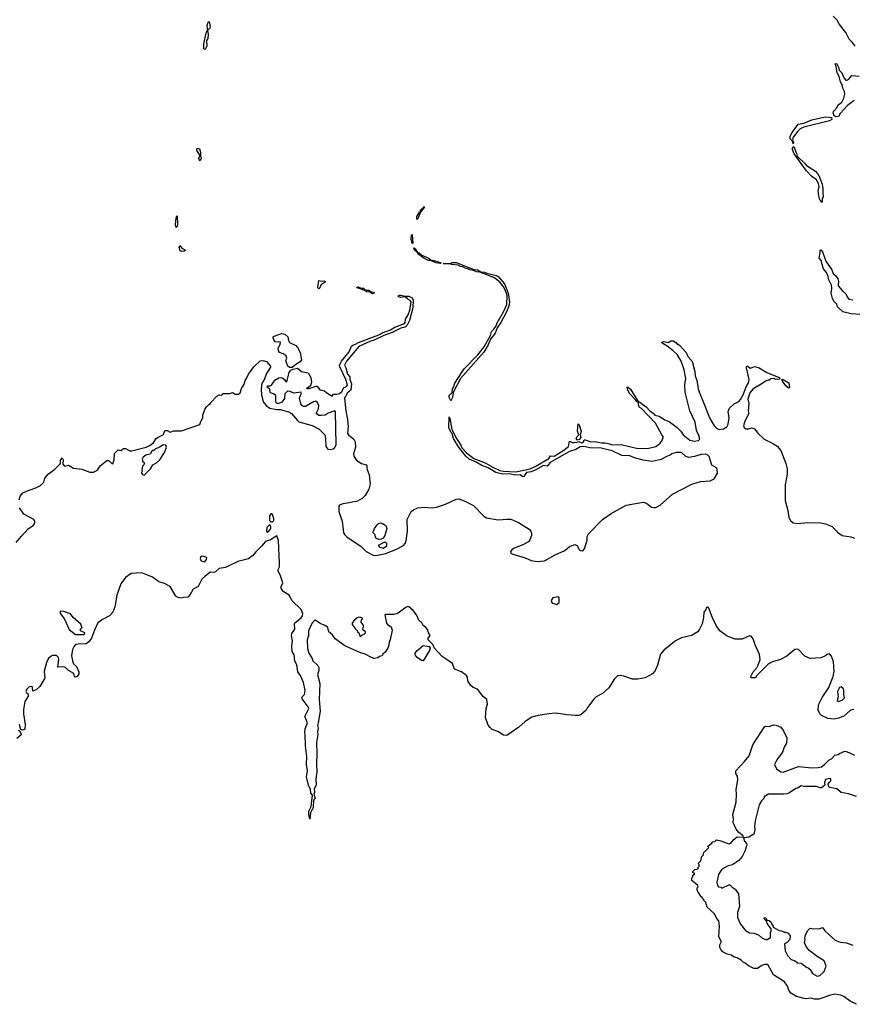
# Model space of a CAD drawing. Extents: x 2293878 to 2522763, y 823964 to 1006972.
# Tile 405 of 407: x 2450309 to 2459649, y 917867 to 928911. Entities that reach past the tile are written whole.
import ezdxf

# ---------------------------------------------------------------- set-up
doc = ezdxf.new("R2010")
doc.units = 0

msp = doc.modelspace()

# ---------------------------------------------------------------- linework, layer by layer
at = {"layer": '0CON20XD'}
for points in [[(2452425, 928797), (2452415, 928808), (2452413, 928847), (2452425, 928884), (2452435, 928892), (2452446, 928834), (2452440, 928815), (2452425, 928797)], [(2459505, 928859), (2459479, 928905), (2459435, 928950)], [(2459682, 928615), (2459649, 928659), (2459615, 928691), (2459576, 928766), (2459505, 928859)], [(2452385, 928578), (2452376, 928586), (2452374, 928636), (2452399, 928765), (2452415, 928792), (2452425, 928745), (2452418, 928702), (2452404, 928676), (2452407, 928615), (2452395, 928584), (2452385, 928578)], [(2459671, 928005), (2459595, 927947), (2459515, 927858), (2459495, 927825), (2459468, 927822), (2459444, 927834), (2459435, 927865), (2459439, 927881), (2459475, 927922), (2459486, 927954), (2459530, 927985), (2459555, 928030), (2459564, 928076), (2459561, 928105), (2459542, 928145), (2459536, 928185), (2459518, 928215), (2459503, 928273), (2459478, 928315), (2459470, 928385), (2459457, 928415), (2459465, 928420), (2459476, 928415), (2459495, 928379), (2459503, 928345), (2459530, 928315), (2459555, 928260), (2459575, 928232), (2459585, 928230), (2459610, 928245), (2459644, 928286), (2459725, 928276)], [(2458985, 927520), (2458980, 927550), (2458952, 927575), (2458954, 927605), (2458974, 927645), (2459041, 927739), (2459105, 927752), (2459195, 927788), (2459345, 927822), (2459415, 927814), (2459418, 927792), (2459395, 927778), (2459104, 927706), (2459063, 927687), (2459033, 927657), (2458982, 927585), (2458980, 927550), (2458985, 927550), (2458990, 927535), (2458985, 927520)], [(2452335, 927329), (2452325, 927330), (2452319, 927355), (2452332, 927395), (2452325, 927398), (2452295, 927445), (2452298, 927472), (2452325, 927461), (2452339, 927425), (2452336, 927385), (2452345, 927355), (2452335, 927329)], [(2459305, 926860), (2459298, 926878), (2459285, 926890), (2459273, 926937), (2459267, 926995), (2459277, 927035), (2459270, 927075), (2459246, 927116), (2459192, 927155), (2459137, 927215), (2458997, 927405), (2458979, 927455), (2458980, 927475), (2458995, 927490), (2459025, 927410), (2459030, 927380), (2459120, 927295), (2459134, 927274), (2459235, 927212), (2459274, 927164), (2459313, 927065), (2459320, 927015), (2459317, 926975), (2459322, 926925), (2459310, 926905), (2459310, 926865), (2459305, 926860)], [(2454765, 926671), (2454763, 926705), (2454795, 926753), (2454800, 926750), (2454805, 926776), (2454846, 926816), (2454845, 926804), (2454800, 926750), (2454779, 926685), (2454765, 926671)], [(2452065, 926582), (2452058, 926608), (2452059, 926655), (2452069, 926705), (2452075, 926710), (2452079, 926615), (2452075, 926590), (2452065, 926582)], [(2454715, 926397), (2454702, 926445), (2454703, 926495), (2454712, 926502), (2454721, 926405), (2454715, 926397)], [(2452125, 926311), (2452110, 926320), (2452097, 926355), (2452105, 926379), (2452129, 926349), (2452168, 926325), (2452155, 926314), (2452125, 926311)], [(2455025, 926175), (2454976, 926185), (2454930, 926205), (2454930, 926210), (2454914, 926206), (2454895, 926211), (2454843, 926235), (2454776, 926285), (2454770, 926300), (2454736, 926325), (2454731, 926349), (2454735, 926354), (2454745, 926342), (2454770, 926300), (2454792, 926295), (2454821, 926271), (2454898, 926235), (2454930, 926210), (2454945, 926213), (2455038, 926185), (2455025, 926175)], [(2459745, 925606), (2459635, 925610), (2459544, 925635), (2459485, 925692), (2459475, 925720), (2459445, 925752), (2459426, 925785), (2459414, 925845), (2459421, 925895), (2459416, 925935), (2459386, 925995), (2459374, 926044), (2459355, 926080), (2459326, 926115), (2459306, 926175), (2459303, 926205), (2459276, 926236), (2459290, 926305), (2459288, 926322), (2459295, 926330), (2459315, 926308), (2459353, 926203), (2459418, 926105), (2459436, 926065), (2459465, 926039), (2459486, 926006), (2459494, 925975), (2459490, 925935), (2459495, 925922), (2459539, 925869), (2459577, 925837), (2459592, 925802), (2459612, 925775), (2459655, 925767)], [(2455145, 924636), (2455127, 924675), (2455126, 924695), (2455160, 924730), (2455165, 924769), (2455178, 924792), (2455186, 924825), (2455215, 924877), (2455295, 924994), (2455448, 925152), (2455518, 925242), (2455591, 925369), (2455600, 925415), (2455629, 925441), (2455650, 925470), (2455665, 925510), (2455736, 925634), (2455772, 925718), (2455776, 925816), (2455760, 925870), (2455740, 925910), (2455696, 925966), (2455636, 926016), (2455469, 926079), (2455435, 926082), (2455399, 926099), (2455358, 926105), (2455338, 926118), (2455305, 926124), (2455279, 926139), (2455255, 926141), (2455226, 926156), (2455158, 926165), (2455135, 926174), (2455060, 926175), (2455134, 926176), (2455164, 926186), (2455205, 926186), (2455405, 926109), (2455445, 926105), (2455483, 926083), (2455525, 926080), (2455549, 926069), (2455655, 926040), (2455675, 926029), (2455748, 925948), (2455789, 925845), (2455803, 925745), (2455795, 925697), (2455765, 925626), (2455706, 925515), (2455664, 925456), (2455642, 925395), (2455592, 925328), (2455566, 925264), (2455517, 925183), (2455253, 924887), (2455170, 924730), (2455163, 924675), (2455145, 924636)], [(2453665, 925894), (2453655, 925904), (2453654, 925915), (2453663, 925987), (2453695, 925980), (2453722, 925982), (2453736, 925976), (2453733, 925965), (2453689, 925941), (2453677, 925903), (2453665, 925894)], [(2454265, 925837), (2454235, 925854), (2454198, 925858), (2454182, 925872), (2454095, 925902), (2454090, 925910), (2454105, 925916), (2454139, 925899), (2454165, 925898), (2454188, 925878), (2454225, 925877), (2454244, 925864), (2454278, 925855), (2454285, 925844), (2454265, 925837)], [(2450302, 923525), (2450313, 923565), (2450345, 923603), (2450385, 923623), (2450491, 923659), (2450544, 923685), (2450579, 923725), (2450591, 923769), (2450632, 923818), (2450699, 923865), (2450765, 923932), (2450766, 923965), (2450785, 923997), (2450798, 923975), (2450792, 923925), (2450813, 923903), (2450855, 923913), (2450912, 923882), (2451005, 923868), (2451095, 923837), (2451135, 923835), (2451180, 923860), (2451211, 923905), (2451285, 923968), (2451305, 923968), (2451342, 923932), (2451355, 923930), (2451367, 923975), (2451372, 924045), (2451413, 924087), (2451445, 924080), (2451475, 924102), (2451495, 924103), (2451545, 924076), (2451565, 924074), (2451728, 924118), (2451766, 924134), (2451805, 924162), (2451840, 924215), (2451853, 924225), (2451921, 924259), (2451938, 924302), (2451965, 924303), (2451995, 924286), (2452035, 924299), (2452125, 924300), (2452329, 924371), (2452340, 924405), (2452362, 924445), (2452364, 924476), (2452385, 924540), (2452405, 924570), (2452430, 924595), (2452450, 924605), (2452450, 924615), (2452521, 924689), (2452545, 924702), (2452575, 924700), (2452593, 924717), (2452605, 924720), (2452665, 924718), (2452695, 924728), (2452725, 924710), (2452765, 924710), (2452783, 924727), (2452797, 924775), (2452828, 924822), (2452838, 924865), (2452852, 924885), (2452874, 924936), (2452935, 925018), (2453005, 925083), (2453035, 925087), (2453077, 925077), (2453122, 925025), (2453122, 925015), (2453077, 924943), (2453048, 924865), (2453025, 924833), (2453018, 924765), (2453022, 924705), (2453042, 924625), (2453074, 924584), (2453115, 924555), (2453195, 924537), (2453235, 924538), (2453335, 924510), (2453359, 924495), (2453424, 924414), (2453441, 924401), (2453591, 924361), (2453668, 924318), (2453732, 924255), (2453741, 924215), (2453744, 924125), (2453765, 924094), (2453795, 924089), (2453825, 924096), (2453845, 924114), (2453859, 924145), (2453853, 924513), (2453845, 924522), (2453771, 924499), (2453734, 924476), (2453692, 924472), (2453665, 924473), (2453633, 924495), (2453660, 924545), (2453666, 924585), (2453648, 924618), (2453635, 924630), (2453625, 924632), (2453599, 924621), (2453515, 924573), (2453495, 924572), (2453475, 924582), (2453463, 924603), (2453449, 924665), (2453469, 924725), (2453465, 924733), (2453385, 924722), (2453342, 924742), (2453315, 924746), (2453284, 924716), (2453278, 924662), (2453262, 924635), (2453248, 924622), (2453205, 924604), (2453187, 924615), (2453183, 924625), (2453181, 924695), (2453157, 924715), (2453124, 924724), (2453117, 924735), (2453116, 924766), (2453089, 924785), (2453086, 924795), (2453094, 924805), (2453117, 924803), (2453135, 924810), (2453171, 924869), (2453215, 924894), (2453237, 924897), (2453261, 924891), (2453283, 924873), (2453295, 924852), (2453305, 924850), (2453330, 924955), (2453351, 924979), (2453375, 924993), (2453425, 925002), (2453471, 924965), (2453545, 924949), (2453575, 924899), (2453581, 924845), (2453575, 924816), (2453558, 924792), (2453528, 924775), (2453555, 924773), (2453635, 924802), (2453645, 924800), (2453675, 924761), (2453729, 924749), (2453755, 924726), (2453815, 924690), (2453828, 924712), (2453865, 924710), (2453895, 924718), (2453925, 924743), (2453940, 924780), (2453975, 924797), (2453988, 924815), (2453966, 924875), (2453899, 925019), (2453896, 925035), (2453919, 925081), (2454005, 925186), (2454031, 925249), (2454045, 925261), (2454085, 925274), (2454110, 925290), (2454337, 925377), (2454385, 925402), (2454468, 925432), (2454518, 925462), (2454625, 925503), (2454634, 925515), (2454638, 925552), (2454668, 925602), (2454687, 925653), (2454701, 925745), (2454691, 925761), (2454662, 925775), (2454632, 925802), (2454585, 925795), (2454562, 925802), (2454556, 925815), (2454568, 925822), (2454585, 925823), (2454635, 925809), (2454675, 925811), (2454710, 925790), (2454723, 925765), (2454721, 925679), (2454683, 925537), (2454657, 925483), (2454635, 925463), (2454585, 925451), (2454489, 925401), (2454395, 925369), (2454284, 925315), (2454235, 925300), (2454112, 925245), (2453975, 925081), (2453953, 925035), (2453967, 925007), (2453987, 924935), (2454012, 924905), (2454014, 924874), (2454030, 924825), (2454024, 924756), (2453986, 924725), (2453954, 924665), (2453966, 924525), (2453988, 924425), (2453992, 924345), (2453988, 924275), (2453999, 924255), (2454056, 924206), (2454073, 924175), (2454077, 924115), (2454055, 924042), (2454059, 924015), (2454085, 923975), (2454115, 923951), (2454145, 923933), (2454195, 923918), (2454202, 923905), (2454202, 923888), (2454205, 923865), (2454229, 923805), (2454239, 923705), (2454224, 923645), (2454183, 923575), (2454149, 923541), (2454098, 923512), (2453924, 923476), (2453895, 923465), (2453888, 923455), (2453888, 923395), (2453927, 923285), (2453941, 923155), (2453955, 923131), (2453981, 923105), (2454136, 923005), (2454195, 922947), (2454275, 922903), (2454305, 922900), (2454415, 922925), (2454535, 922971), (2454615, 923015), (2454635, 923036), (2454645, 923071), (2454658, 923175), (2454655, 923305), (2454702, 923395), (2454725, 923412), (2454776, 923434), (2454846, 923444), (2454935, 923435), (2454985, 923442), (2455085, 923475), (2455205, 923533), (2455235, 923536), (2455296, 923516), (2455401, 923461), (2455515, 923343), (2455545, 923322), (2455675, 923302), (2455772, 923308), (2455818, 923308), (2455903, 923273), (2456026, 923196), (2456043, 923175), (2456051, 923151), (2456049, 923125), (2456033, 923075), (2456018, 923055), (2455955, 923021), (2455855, 922985), (2455828, 922965), (2455816, 922945), (2455819, 922929), (2455840, 922915), (2455980, 922875), (2456045, 922844), (2456115, 922835), (2456195, 922842), (2456315, 922907), (2456423, 922957), (2456475, 923001), (2456535, 923023), (2456563, 923015), (2456582, 922972), (2456595, 922957), (2456625, 922952), (2456646, 922975), (2456676, 923074), (2456676, 923116), (2456688, 923145), (2456846, 923305), (2456945, 923374), (2457112, 923465), (2457305, 923500), (2457339, 923489), (2457395, 923445), (2457425, 923438), (2457445, 923441), (2457495, 923465), (2457631, 923589), (2457848, 923702), (2457945, 923731), (2458055, 923738), (2458099, 923761), (2458137, 923823), (2458135, 923865), (2458124, 923885), (2458074, 923915), (2458045, 924010), (2458028, 924028), (2458005, 924039), (2457954, 924035), (2457880, 924010), (2457815, 924000), (2457781, 924011), (2457735, 924057), (2457675, 924057), (2457625, 924043), (2457605, 924028), (2457565, 924012), (2457504, 923976), (2457405, 923956), (2457305, 923970), (2457205, 923997), (2457155, 924018), (2457065, 924021), (2456954, 924074), (2456832, 924105), (2456705, 924110), (2456637, 924123), (2456595, 924121), (2456549, 924091), (2456475, 924066), (2456434, 924046), (2456261, 923945), (2456226, 923904), (2456185, 923909), (2456099, 923861), (2456045, 923838), (2455995, 923831), (2455965, 923789), (2455955, 923784), (2455925, 923805), (2455875, 923803), (2455795, 923816), (2455724, 923814), (2455651, 923831), (2455565, 923885), (2455492, 923912), (2455429, 923949), (2455351, 923981), (2455312, 924015), (2455230, 924120), (2455175, 924214), (2455159, 924269), (2455145, 924286), (2455123, 924335), (2455125, 924458), (2455135, 924438), (2455156, 924315), (2455208, 924215), (2455258, 924138), (2455269, 924109), (2455321, 924051), (2455405, 923989), (2455530, 923940), (2455615, 923891), (2455695, 923855), (2455735, 923847), (2455875, 923838), (2456037, 923873), (2456092, 923898), (2456245, 923988), (2456262, 924018), (2456305, 924016), (2456402, 924075), (2456466, 924125), (2456475, 924182), (2456515, 924164), (2456535, 924172), (2456555, 924169), (2456582, 924178), (2456615, 924165), (2456634, 924175), (2456643, 924197), (2456652, 924198), (2456715, 924176), (2456761, 924181), (2456835, 924163), (2456875, 924164), (2456925, 924155), (2456955, 924141), (2457055, 924146), (2457245, 924103), (2457365, 924105), (2457445, 924124), (2457491, 924159), (2457512, 924185), (2457527, 924225), (2457527, 924235), (2457513, 924255)], [(2453335, 925009), (2453318, 925025), (2453296, 925085), (2453306, 925115), (2453299, 925139), (2453265, 925164), (2453225, 925178), (2453211, 925195), (2453210, 925225), (2453232, 925268), (2453236, 925295), (2453215, 925299), (2453174, 925295), (2453151, 925335), (2453154, 925355), (2453165, 925363), (2453247, 925393), (2453285, 925383), (2453318, 925355), (2453325, 925312), (2453335, 925292), (2453405, 925256), (2453427, 925235), (2453455, 925178), (2453469, 925095), (2453455, 925072), (2453408, 925045), (2453365, 925010), (2453335, 925009)], [(2457513, 924255), (2457443, 924385), (2457285, 924550), (2457260, 924565), (2457248, 924618), (2457220, 924635), (2457220, 924645), (2457152, 924715), (2457130, 924755), (2457125, 924790), (2457135, 924790), (2457162, 924765), (2457240, 924640), (2457337, 924567), (2457375, 924526), (2457417, 924497), (2457435, 924477), (2457484, 924464), (2457545, 924422), (2457595, 924403), (2457685, 924338), (2457725, 924295), (2457753, 924255), (2457825, 924196), (2457875, 924184), (2457925, 924192), (2457938, 924205), (2457928, 924248), (2457902, 924305), (2457885, 924396), (2457828, 924525), (2457776, 924735), (2457770, 924815), (2457781, 924885), (2457762, 924985), (2457745, 925040), (2457725, 925087), (2457683, 925155), (2457635, 925202), (2457571, 925251), (2457515, 925282), (2457512, 925295), (2457535, 925302), (2457585, 925292), (2457615, 925310), (2457645, 925308), (2457665, 925290), (2457675, 925290), (2457685, 925270), (2457695, 925270), (2457716, 925256), (2457785, 925178), (2457804, 925134), (2457848, 925085), (2457858, 925065), (2457884, 924965), (2457888, 924915), (2457904, 924865), (2457924, 924755), (2457989, 924599), (2458047, 924445), (2458101, 924355), (2458125, 924330), (2458154, 924316), (2458205, 924320), (2458242, 924345), (2458257, 924375), (2458267, 924445), (2458257, 924515), (2458272, 924555), (2458325, 924601), (2458375, 924629), (2458395, 924652), (2458425, 924704), (2458458, 924792), (2458485, 924838), (2458492, 924875), (2458461, 925005), (2458465, 925024), (2458476, 925026), (2458505, 925002), (2458555, 925020), (2458606, 925006), (2458690, 924955), (2458829, 924899), (2458840, 924885), (2458830, 924880), (2458797, 924877), (2458765, 924888), (2458735, 924883), (2458715, 924868), (2458705, 924867), (2458675, 924858), (2458645, 924833), (2458535, 924768), (2458499, 924725), (2458478, 924655), (2458487, 924605), (2458482, 924525), (2458488, 924495), (2458442, 924408), (2458428, 924355), (2458436, 924335), (2458455, 924323), (2458485, 924320), (2458525, 924334), (2458553, 924323), (2458591, 924275), (2458659, 924205), (2458757, 924157), (2458805, 924127), (2458847, 924077), (2458903, 923933), (2458919, 923875), (2458919, 923815), (2458898, 923695), (2458895, 923518), (2458926, 923405), (2458937, 923327), (2458955, 923294), (2458985, 923268), (2459035, 923260), (2459149, 923271), (2459295, 923266), (2459347, 923257), (2459425, 923225), (2459485, 923161), (2459535, 923127), (2459631, 923111), (2459674, 923094)], [(2458935, 924777), (2458905, 924805), (2458868, 924855), (2458860, 924875), (2458875, 924874), (2458938, 924838), (2458943, 924785), (2458935, 924777)], [(2456565, 924195), (2456553, 924215), (2456561, 924235), (2456582, 924255), (2456566, 924295), (2456575, 924378), (2456585, 924366), (2456606, 924295), (2456597, 924255), (2456602, 924225), (2456585, 924204), (2456565, 924195)], [(2451705, 923803), (2451775, 923875), (2451802, 923918), (2451845, 923940), (2451881, 923975), (2451937, 924065), (2451956, 924115), (2451950, 924140), (2451925, 924144), (2451910, 924140), (2451880, 924115), (2451833, 924097), (2451815, 924080), (2451795, 924080), (2451773, 924037), (2451722, 924028), (2451693, 924005), (2451682, 923982), (2451692, 923955), (2451706, 923946), (2451710, 923935), (2451703, 923917), (2451687, 923903), (2451676, 923825), (2451685, 923811), (2451705, 923803)], [(2450269, 923045), (2450325, 923115), (2450405, 923200), (2450465, 923241), (2450477, 923265), (2450478, 923288), (2450466, 923306), (2450355, 923365), (2450305, 923436)], [(2453145, 923280), (2453158, 923295), (2453158, 923315), (2453145, 923360), (2453135, 923370), (2453125, 923370), (2453112, 923345), (2453110, 923295), (2453125, 923280), (2453145, 923280)], [(2453085, 923163), (2453105, 923173), (2453128, 923205), (2453128, 923225), (2453115, 923250), (2453083, 923215), (2453078, 923175), (2453085, 923163)], [(2454335, 923080), (2454305, 923094), (2454293, 923135), (2454275, 923155), (2454274, 923164), (2454291, 923205), (2454319, 923245), (2454335, 923260), (2454355, 923267), (2454380, 923260), (2454416, 923236), (2454429, 923205), (2454405, 923125), (2454385, 923097), (2454365, 923084), (2454335, 923080)], [(2453513, 920893), (2453508, 920915), (2453511, 920955), (2453538, 921025), (2453509, 921095), (2453554, 921185), (2453546, 921205), (2453478, 921295), (2453477, 921315), (2453505, 921342), (2453513, 921387), (2453493, 921475), (2453460, 921555), (2453428, 921595), (2453416, 921675), (2453397, 921715), (2453388, 921788), (2453366, 921826), (2453361, 921889), (2453368, 921942), (2453357, 922005), (2453362, 922025), (2453397, 922075), (2453390, 922135), (2453394, 922145), (2453465, 922203), (2453480, 922225), (2453485, 922245), (2453468, 922295), (2453362, 922395), (2453342, 922438), (2453330, 922455), (2453265, 922499), (2453242, 922535), (2453241, 922555), (2453262, 922595), (2453229, 922685), (2453207, 922725), (2453208, 922745), (2453224, 922775), (2453225, 922815), (2453211, 923071), (2453195, 923123), (2453123, 923075), (2453065, 923058), (2453023, 923005), (2452957, 922943), (2452925, 922901), (2452875, 922864), (2452757, 922833), (2452616, 922765), (2452545, 922755), (2452505, 922718), (2452485, 922712), (2452445, 922713), (2452385, 922665), (2452353, 922637), (2452312, 922555), (2452254, 922525), (2452222, 922465), (2452196, 922435), (2452145, 922431), (2452115, 922421), (2452085, 922429), (2452061, 922445), (2451995, 922555), (2451935, 922586), (2451869, 922605), (2451797, 922657), (2451678, 922708), (2451560, 922700), (2451497, 922653), (2451442, 922585), (2451397, 922455), (2451377, 922325), (2451352, 922265), (2451315, 922225), (2451236, 922184), (2451186, 922145), (2451148, 922065), (2451116, 921975), (2451085, 921931), (2451055, 921911), (2450965, 921908), (2450935, 921901), (2450920, 921885), (2450903, 921847), (2450889, 921775), (2450904, 921705), (2450914, 921685), (2450946, 921655), (2450974, 921596), (2450972, 921575), (2450955, 921542), (2450930, 921535), (2450922, 921545), (2450918, 921578), (2450855, 921610), (2450824, 921644), (2450795, 921652), (2450735, 921650), (2450749, 921735), (2450744, 921755), (2450720, 921780), (2450675, 921779), (2450635, 921754), (2450615, 921713), (2450582, 921605), (2450592, 921525), (2450535, 921432), (2450495, 921393), (2450455, 921380), (2450452, 921425), (2450445, 921432), (2450415, 921426), (2450388, 921402), (2450377, 921375), (2450385, 921362), (2450400, 921355), (2450402, 921325), (2450367, 921265), (2450350, 921175), (2450351, 921125), (2450371, 921005), (2450365, 920952), (2450355, 920944), (2450335, 920942), (2450321, 920951), (2450307, 921005)], [(2454385, 922985), (2454406, 922994), (2454426, 923015), (2454427, 923035), (2454416, 923046), (2454395, 923046), (2454330, 923015), (2454348, 922995), (2454385, 922985)], [(2452385, 922831), (2452406, 922855), (2452407, 922877), (2452365, 922893), (2452340, 922890), (2452333, 922867), (2452342, 922845), (2452355, 922836), (2452385, 922831)], [(2456335, 922353), (2456360, 922375), (2456360, 922425), (2456345, 922437), (2456290, 922425), (2456272, 922395), (2456280, 922375), (2456290, 922365), (2456335, 922353)], [(2451025, 922013), (2451040, 922025), (2451040, 922035), (2450990, 922055), (2450992, 922078), (2451010, 922085), (2450995, 922130), (2450907, 922207), (2450878, 922248), (2450805, 922273), (2450764, 922275), (2450761, 922251), (2450806, 922196), (2450865, 922071), (2450935, 922014), (2451025, 922013)], [(2459665, 921174), (2459645, 921171), (2459625, 921161), (2459555, 921100), (2459495, 921078), (2459443, 921067), (2459373, 921073), (2459305, 921108), (2459284, 921125), (2459268, 921165), (2459269, 921225), (2459310, 921310), (2459385, 921421), (2459436, 921545), (2459445, 921605), (2459438, 921708), (2459415, 921772), (2459395, 921799), (2459375, 921795), (2459340, 921770), (2459295, 921752), (2459175, 921747), (2459115, 921772), (2459045, 921845), (2459025, 921851), (2459005, 921846), (2458915, 921771), (2458845, 921735), (2458755, 921710), (2458711, 921685), (2458580, 921555), (2458565, 921530), (2458555, 921527), (2458515, 921528), (2458512, 921545), (2458536, 921595), (2458578, 921642), (2458590, 921665), (2458615, 921735), (2458609, 921789), (2458559, 921899), (2458536, 921966), (2458515, 921998), (2458495, 921999), (2458415, 921962), (2458335, 921961), (2458245, 921997), (2458165, 922055), (2458121, 922115), (2458080, 922200), (2458045, 922300), (2458035, 922317), (2458025, 922321), (2458015, 922316), (2458004, 922286), (2457985, 922265), (2457981, 922205), (2457965, 922135), (2457936, 922075), (2457915, 922045), (2457846, 922004), (2457733, 921977), (2457672, 921948), (2457631, 921919), (2457585, 921875), (2457537, 921843), (2457498, 921795), (2457465, 921671), (2457434, 921605), (2457406, 921574), (2457325, 921528), (2457245, 921512), (2457185, 921514), (2457085, 921549), (2457045, 921554), (2457015, 921550), (2456982, 921518), (2456918, 921415), (2456847, 921353), (2456776, 921314), (2456749, 921291), (2456678, 921195), (2456664, 921166), (2456605, 921114), (2456583, 921107), (2456545, 921105), (2456445, 921112), (2456376, 921126), (2456315, 921131), (2456246, 921126), (2456125, 921106), (2456054, 921086), (2455980, 921040), (2455910, 920975), (2455775, 920883), (2455738, 920885), (2455672, 920925), (2455611, 920951), (2455585, 920971), (2455565, 920999), (2455533, 921085), (2455541, 921185), (2455556, 921235), (2455551, 921285), (2455508, 921318), (2455445, 921402), (2455395, 921420), (2455367, 921445), (2455336, 921496), (2455331, 921535), (2455322, 921555), (2455266, 921595), (2455186, 921625), (2455165, 921689), (2455125, 921715), (2455047, 921767), (2454960, 921865), (2454948, 921898), (2454892, 921955), (2454890, 921975), (2454908, 921992), (2454912, 922005), (2454894, 922034), (2454886, 922066), (2454865, 922092), (2454834, 922114), (2454818, 922155), (2454805, 922158), (2454786, 922176), (2454759, 922235), (2454724, 922284), (2454675, 922326), (2454665, 922328), (2454645, 922322), (2454555, 922254), (2454505, 922241), (2454415, 922241), (2454404, 922236), (2454423, 922143), (2454435, 922127), (2454475, 922102), (2454486, 922065), (2454464, 921955), (2454452, 921935), (2454451, 921895), (2454439, 921861), (2454407, 921815), (2454384, 921795), (2454376, 921774), (2454345, 921767), (2454325, 921752), (2454285, 921747), (2454255, 921756), (2454183, 921793), (2454125, 921812), (2453955, 921886), (2453847, 921965), (2453814, 922015), (2453778, 922045), (2453765, 922095), (2453745, 922112), (2453678, 922138), (2453625, 922174), (2453615, 922173), (2453585, 922138), (2453550, 922055), (2453547, 922005), (2453534, 921955), (2453536, 921856), (2453551, 921805), (2453585, 921752), (2453598, 921718), (2453655, 921667), (2453666, 921645), (2453665, 921610), (2453648, 921565), (2453674, 921464), (2453669, 921285), (2453680, 921155), (2453656, 921024), (2453650, 920995), (2453656, 920965), (2453648, 920922), (2453652, 920895), (2453638, 920802), (2453644, 920675), (2453637, 920563), (2453641, 920475), (2453631, 920395), (2453633, 920325), (2453614, 920285), (2453616, 920245), (2453610, 920225), (2453624, 920176), (2453603, 920155), (2453600, 920075), (2453573, 920015), (2453565, 919942), (2453553, 919995), (2453552, 920035), (2453578, 920085), (2453593, 920213), (2453576, 920235), (2453572, 920275), (2453550, 920325), (2453528, 920418), (2453539, 920485), (2453526, 920556), (2453531, 920645), (2453516, 920765), (2453513, 920893)], [(2454135, 921990), (2454142, 922008), (2454175, 922020), (2454190, 922035), (2454190, 922045), (2454158, 922068), (2454163, 922097), (2454170, 922105), (2454162, 922125), (2454138, 922155), (2454145, 922180), (2454160, 922195), (2454136, 922206), (2454115, 922209), (2454095, 922203), (2454065, 922176), (2454039, 922145), (2454037, 922127), (2454071, 922081), (2454100, 922055), (2454100, 922045), (2454118, 922028), (2454122, 922005), (2454135, 921990)], [(2454835, 921721), (2454815, 921725), (2454768, 921755), (2454747, 921785), (2454747, 921805), (2454765, 921831), (2454835, 921890), (2454902, 921882), (2454912, 921862), (2454908, 921835), (2454835, 921721)], [(2459495, 921260), (2459502, 921268), (2459535, 921280), (2459560, 921305), (2459553, 921345), (2459556, 921385), (2459545, 921409), (2459525, 921426), (2459505, 921420), (2459484, 921375), (2459492, 921315), (2459480, 921275), (2459495, 921260)], [(2450295, 920941), (2450309, 920929), (2450326, 920896), (2450320, 920885), (2450275, 920850)], [(2459695, 917867), (2459625, 917901), (2459555, 917954), (2459519, 917969), (2459455, 917982), (2459405, 917970), (2459275, 917924), (2459225, 917924), (2459184, 917934), (2459125, 917929), (2459024, 917954), (2458960, 917990), (2458939, 918025), (2458921, 918071), (2458887, 918117), (2458765, 918198), (2458705, 918307), (2458693, 918313), (2458667, 918313), (2458635, 918302), (2458585, 918270), (2458545, 918268), (2458485, 918298), (2458448, 918328), (2458425, 918338), (2458403, 918363), (2458358, 918388), (2458318, 918398), (2458295, 918418), (2458245, 918430), (2458197, 918457), (2458175, 918480), (2458162, 918505), (2458162, 918535), (2458180, 918565), (2458180, 918575), (2458153, 918625), (2458158, 918745), (2458152, 918802), (2458129, 918829), (2458100, 918885), (2458022, 918955), (2458005, 919010), (2457985, 919030), (2457982, 919042), (2457966, 919066), (2457955, 919072), (2457925, 919120), (2457915, 919130), (2457908, 919155), (2457910, 919175), (2457920, 919185), (2457918, 919198), (2457850, 919255), (2457850, 919285), (2457860, 919295), (2457860, 919315), (2457880, 919325), (2457878, 919338), (2457862, 919342), (2457860, 919355), (2457883, 919377), (2457920, 919385), (2457920, 919405), (2457930, 919415), (2457930, 919435), (2457920, 919445), (2457950, 919475), (2457962, 919525), (2457980, 919545), (2457980, 919565), (2458040, 919625), (2458030, 919635), (2458032, 919645), (2458069, 919671), (2458085, 919690), (2458107, 919693), (2458125, 919710), (2458175, 919700), (2458265, 919668), (2458286, 919674), (2458320, 919715), (2458356, 919744), (2458429, 919741), (2458425, 919756), (2458376, 919795), (2458345, 919830), (2458312, 919905), (2458317, 919945), (2458310, 919995), (2458348, 920135), (2458352, 920225), (2458346, 920275), (2458366, 920385), (2458362, 920425), (2458343, 920455), (2458342, 920485), (2458441, 920589), (2458494, 920655), (2458535, 920776), (2458665, 920978), (2458675, 920986), (2458715, 920984), (2458765, 921003), (2458795, 920998), (2458846, 920976), (2458876, 920936), (2458914, 920855), (2458910, 920795), (2458885, 920752), (2458866, 920695), (2458802, 920608), (2458776, 920555), (2458798, 920508), (2458846, 920476), (2458875, 920470), (2459045, 920534), (2459195, 920519), (2459268, 920522), (2459305, 920531), (2459337, 920555), (2459385, 920607), (2459415, 920622), (2459455, 920660), (2459492, 920668), (2459505, 920680), (2459564, 920706), (2459585, 920702), (2459675, 920660)], [(2459695, 920198), (2459605, 920228), (2459525, 920244), (2459475, 920282), (2459399, 920299), (2459384, 920315), (2459380, 920335), (2459389, 920355), (2459409, 920375), (2459408, 920395), (2459398, 920398), (2459350, 920390), (2459336, 920356), (2459340, 920325), (2459305, 920296), (2459290, 920295), (2459248, 920308), (2459105, 920309), (2459075, 920316), (2459035, 920290), (2459015, 920287), (2458945, 920240), (2458915, 920228), (2458878, 920222), (2458706, 920224), (2458675, 920200), (2458665, 920200), (2458658, 920175), (2458632, 920148), (2458604, 920105), (2458558, 919925), (2458552, 919865), (2458556, 919825), (2458543, 919777), (2458487, 919743), (2458430, 919735), (2458441, 919695), (2458462, 919672), (2458466, 919655), (2458444, 919586), (2458412, 919525), (2458375, 919478), (2458355, 919463), (2458305, 919433), (2458255, 919420), (2458194, 919386), (2458177, 919373), (2458148, 919322), (2458130, 919235), (2458138, 919198), (2458150, 919185), (2458175, 919180), (2458185, 919170), (2458264, 919206), (2458276, 919206), (2458301, 919181), (2458335, 919158), (2458373, 919105), (2458384, 918965), (2458363, 918895), (2458363, 918845), (2458371, 918815), (2458394, 918764), (2458450, 918695), (2458495, 918670), (2458545, 918663), (2458596, 918646), (2458635, 918613), (2458675, 918593), (2458696, 918594), (2458730, 918615), (2458730, 918675), (2458740, 918685), (2458740, 918715), (2458693, 918773), (2458688, 918798), (2458660, 918825), (2458665, 918840), (2458678, 918838), (2458682, 918822), (2458692, 918812), (2458717, 918807), (2458735, 918790), (2458738, 918775), (2458760, 918745), (2458762, 918732), (2458830, 918695), (2458855, 918692), (2458885, 918677), (2458905, 918677), (2458928, 918665), (2458952, 918635), (2458948, 918595), (2458919, 918561), (2458890, 918545), (2458898, 918465), (2458922, 918415), (2458965, 918370), (2459010, 918355), (2459033, 918333), (2459075, 918330), (2459135, 918282), (2459155, 918277), (2459175, 918258), (2459204, 918214), (2459255, 918183), (2459285, 918190), (2459332, 918235), (2459356, 918296), (2459333, 918355), (2459254, 918404), (2459162, 918475), (2459132, 918515), (2459112, 918555), (2459122, 918595), (2459118, 918605), (2459122, 918635), (2459145, 918690), (2459170, 918715), (2459175, 918720), (2459215, 918712), (2459285, 918718), (2459315, 918730), (2459341, 918691), (2459458, 918585), (2459515, 918564), (2459585, 918557), (2459655, 918531)]]:
    msp.add_lwpolyline(points, dxfattribs=at)

doc.saveas('drawing.dxf')
